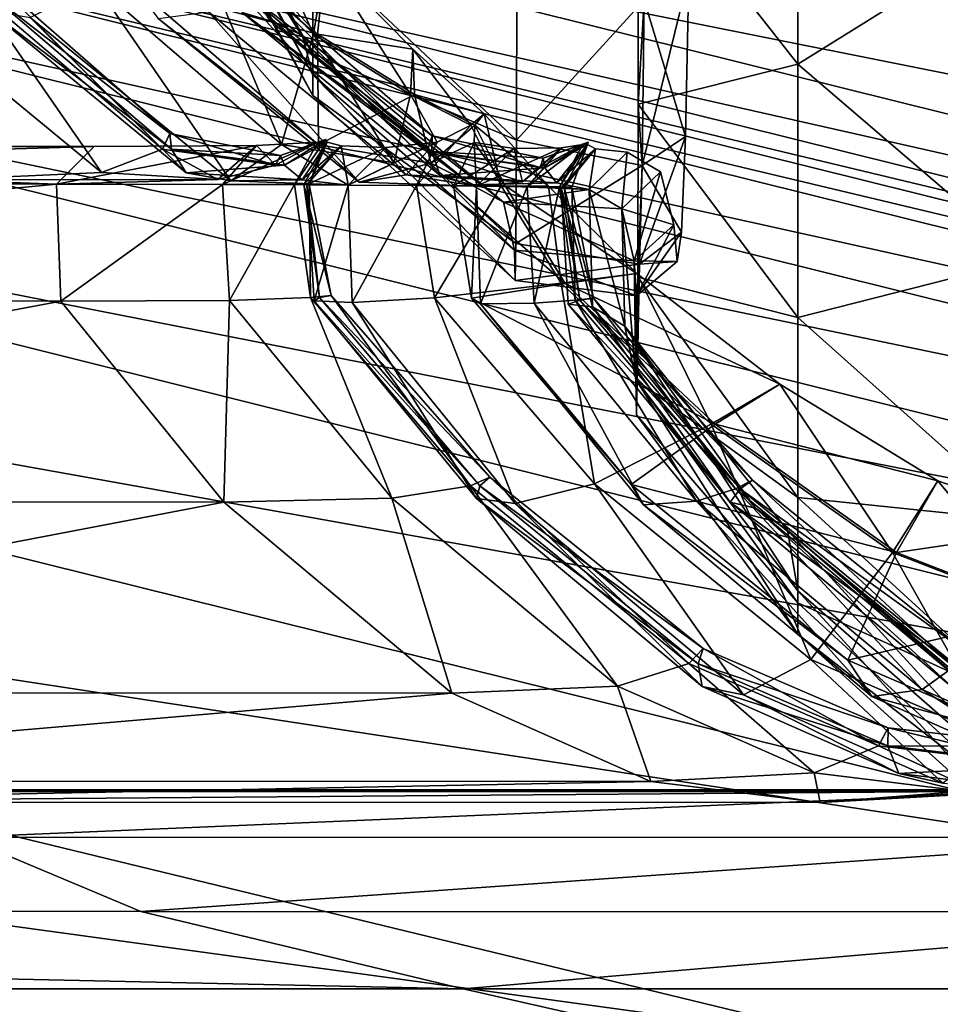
# Model space of a CAD drawing. Header units: millimetres. Extents: x 2387 to 13955, y -4964 to 364.
# Tile 690 of 1056: x 2449.94 to 2454.12, y -362.86 to -358.39. Entities that reach past the tile are written whole.
import ezdxf

# ---------------------------------------------------------------- set-up
doc = ezdxf.new("R2010")
doc.units = ezdxf.units.MM
doc.header["$MEASUREMENT"] = 0
doc.layers.add('Predefinito', color=7, linetype='Continuous', true_color=0x000000)

# ---------------------------------------------------------------- blocks, each defined once
blk = doc.blocks.new('Blocco 09')
at = {"layer": 'Predefinito'}
for points in [[(-947.028, -626.1749, 616.1859), (-958.9855, -623.2337, 658.6192), (-959.7254, -624.1271, 658.8025)], [(-958.9855, -623.2337, 658.6192), (-947.028, -626.1749, 616.1859), (-947.0104, -625.6465, 616.1271)], [(-960.9879, -625.8837, 412.597), (-961.1148, -625.846, 417.7577), (-962.1095, -624.1099, 417.7586)], [(-962.1095, -624.1099, 417.7586), (-961.9976, -624.1359, 412.597), (-960.9879, -625.8837, 412.597)], [(-960.843, -625.9486, 360.0142), (-960.9879, -625.8837, 412.597), (-961.9976, -624.1359, 412.597)], [(-961.9976, -624.1359, 412.597), (-961.8527, -624.188, 360.1666), (-960.843, -625.9486, 360.0142)], [(-947.7683, -627.0819, 616.2773), (-959.7254, -624.1271, 658.8025), (-960.762, -624.9786, 658.9774)], [(-959.7254, -624.1271, 658.8025), (-947.7683, -627.0819, 616.2773), (-947.028, -626.1749, 616.1859)], [(-960.7947, -626.1287, 215.9017), (-960.843, -625.9486, 360.0142), (-961.8527, -624.188, 360.1666)], [(-961.8527, -624.188, 360.1666), (-961.8044, -624.3326, 216.5109), (-960.7947, -626.1287, 215.9017)], [(-961.8044, -624.3997, 74.1452), (-961.8044, -624.2193, 25.5844), (-960.7947, -626.0326, 24.1727)], [(-960.7947, -625.5566, 22.404), (-960.7947, -626.0326, 24.1727), (-961.8044, -624.2193, 25.5844)], [(-960.7947, -626.2236, 73.0308), (-960.7947, -626.1287, 215.9017), (-961.8044, -624.3326, 216.5109)], [(-961.8044, -624.3326, 216.5109), (-961.8044, -624.3997, 74.1452), (-960.7947, -626.2236, 73.0308)], [(-960.7947, -626.0326, 24.1727), (-960.7947, -626.2236, 73.0308), (-961.8044, -624.3997, 74.1452)], [(-958.5917, -624.5961, 15.6991), (-958.5917, -626.0801, 16.8506), (-959.3157, -625.1567, 17.8652)], [(-958.5917, -626.0801, 16.8506), (-958.5917, -624.5961, 15.6991), (-957.5574, -625.4365, 14.6833)], [(-948.8045, -627.9459, 616.3624), (-960.762, -624.9786, 658.9774), (-961.6687, -625.3726, 659.0582)], [(-960.7914, -625.9441, 426.8734), (-961.431, -625.263, 426.8895), (-961.2396, -624.9589, 426.7999)], [(-961.2396, -624.9589, 426.7999), (-960.7361, -625.6096, 426.7722), (-960.7914, -625.9441, 426.8734)], [(-960.762, -624.9786, 658.9774), (-948.8045, -627.9459, 616.3624), (-947.7683, -627.0819, 616.2773)], [(-959.3169, -626.2621, 19.294), (-959.3157, -625.1567, 17.8652), (-958.5917, -626.0801, 16.8506)], [(-959.3157, -625.1567, 17.8652), (-959.3169, -626.2621, 19.294), (-959.2897, -625.7893, 19.7054)], [(-960.9358, -626.4454, 427.7456), (-961.7798, -625.7187, 427.7439), (-961.431, -625.263, 426.8895)], [(-960.7734, -625.9443, 426.6635), (-961.4131, -625.2631, 426.6795), (-961.6118, -625.72, 425.779)], [(-961.431, -625.263, 426.8895), (-960.7914, -625.9441, 426.8734), (-960.9358, -626.4454, 427.7456)], [(-961.4131, -625.2631, 426.6795), (-960.7734, -625.9443, 426.6635), (-960.7361, -625.6096, 426.7722)], [(-949.7101, -628.3454, 616.4017), (-961.6687, -625.3726, 659.0582), (-962.4406, -625.4669, 659.0776)], [(-961.6687, -625.3726, 659.0582), (-949.7101, -628.3454, 616.4017), (-948.8045, -627.9459, 616.3624)], [(-951.6548, -628.3834, 616.4037), (-963.6123, -625.4115, 659.0665), (-964.1063, -625.6225, 659.1097)], [(-951.1139, -628.3921, 616.4052), (-963.0727, -625.4198, 659.0681), (-963.6123, -625.4115, 659.0665)], [(-963.6123, -625.4115, 659.0665), (-951.6548, -628.3834, 616.4037), (-951.1139, -628.3921, 616.4052)], [(-963.0727, -625.4198, 659.0681), (-951.1139, -628.3921, 616.4052), (-950.4812, -628.4407, 616.4108)], [(-950.4812, -628.4407, 616.4108), (-962.4406, -625.4669, 659.0776), (-963.0727, -625.4198, 659.0681)], [(-957.5574, -625.4365, 14.6833), (-957.5574, -626.9671, 15.872), (-958.5917, -626.0801, 16.8506)], [(-962.4406, -625.4669, 659.0776), (-950.4812, -628.4407, 616.4108), (-949.7101, -628.3454, 616.4017)], [(-960.7947, -626.0326, 24.1727), (-960.7947, -625.5566, 22.404), (-959.87, -626.4254, 21.5778)], [(-959.8677, -625.6532, 19.9107), (-959.87, -626.4254, 21.5778), (-960.7947, -625.5566, 22.404)], [(-960.3502, -626.2187, 426.8875), (-960.7914, -625.9441, 426.8734), (-960.7361, -625.6096, 426.7722)], [(-960.3407, -626.012, 426.7825), (-960.7361, -625.6096, 426.7722), (-960.7734, -625.9443, 426.6635)], [(-960.7361, -625.6096, 426.7722), (-960.3407, -626.012, 426.7825), (-960.3502, -626.2187, 426.8875)], [(-952.1504, -628.5984, 616.4254), (-964.1063, -625.6225, 659.1097), (-964.9088, -625.9511, 659.1771)], [(-964.1063, -625.6225, 659.1097), (-952.1504, -628.5984, 616.4254), (-951.6548, -628.3834, 616.4037)], [(-959.87, -626.4254, 21.5778), (-959.8677, -625.6532, 19.9107), (-959.2897, -625.7893, 19.7054)], [(-961.4773, -626.4665, 433.9182), (-962.3317, -625.7383, 433.9151), (-962.2695, -625.674, 433.7356)], [(-961.4438, -626.3958, 433.7355), (-962.2695, -625.674, 433.7356), (-962.2896, -625.7384, 433.5469)], [(-962.2695, -625.674, 433.7356), (-961.4438, -626.3958, 433.7355), (-961.4773, -626.4665, 433.9182)], [(-960.2755, -626.4771, 419.9751), (-961.1299, -625.7472, 419.9736), (-961.0781, -625.683, 419.7911)], [(-960.2525, -626.4065, 419.7909), (-961.0781, -625.683, 419.7911), (-961.1089, -625.7475, 419.6041)], [(-961.0781, -625.683, 419.7911), (-960.2525, -626.4065, 419.7909), (-960.2755, -626.4771, 419.9751)], [(-959.2991, -626.5405, 21.3658), (-959.2897, -625.7893, 19.7054), (-959.088, -625.677, 19.7741)], [(-959.088, -625.677, 19.7741), (-959.1019, -626.4095, 21.4134), (-959.2991, -626.5405, 21.3658)], [(-959.1019, -626.4095, 21.4134), (-959.088, -625.677, 19.7741), (-959.2897, -625.7893, 19.7054)], [(-961.7533, -626.5722, 435.7425), (-962.6507, -625.8343, 435.7341), (-962.3317, -625.7383, 433.9151)], [(-962.3317, -625.7383, 433.9151), (-961.4773, -626.4665, 433.9182), (-961.7533, -626.5722, 435.7425)], [(-961.4352, -626.4667, 433.5501), (-962.2896, -625.7384, 433.5469), (-962.2673, -625.8355, 432.6032)], [(-962.2896, -625.7384, 433.5469), (-961.4352, -626.4667, 433.5501), (-961.4438, -626.3958, 433.7355)], [(-961.1661, -626.6108, 430.1672), (-962.0779, -625.8692, 430.1587), (-961.7798, -625.7187, 427.7439)], [(-961.7798, -625.7187, 427.7439), (-960.9358, -626.4454, 427.7456), (-961.1661, -626.6108, 430.1672)], [(-960.7681, -626.4469, 425.7802), (-961.6118, -625.72, 425.779), (-961.4961, -625.8737, 423.3488)], [(-961.6118, -625.72, 425.779), (-960.7681, -626.4469, 425.7802), (-960.7734, -625.9443, 426.6635)], [(-960.3705, -626.5825, 420.9118), (-961.2681, -625.8431, 420.9075), (-961.1299, -625.7472, 419.9736)], [(-961.1299, -625.7472, 419.9736), (-960.2755, -626.4771, 419.9751), (-960.3705, -626.5825, 420.9118)], [(-960.2545, -626.4775, 419.6056), (-961.1089, -625.7475, 419.6041), (-961.1148, -625.846, 417.7577)], [(-961.1089, -625.7475, 419.6041), (-960.2545, -626.4775, 419.6056), (-960.2525, -626.4065, 419.7909)], [(-959.2897, -625.7893, 19.7054), (-959.2991, -626.5405, 21.3658), (-959.87, -626.4254, 21.5778)], [(-959.2991, -626.5405, 21.3658), (-959.2897, -625.7893, 19.7054), (-959.3169, -626.2621, 19.294)], [(-959.2897, -625.7893, 19.7054), (-959.2991, -626.5405, 21.3658), (-959.1019, -626.4095, 21.4134)], [(-962.6507, -625.8343, 435.7341), (-961.7533, -626.5722, 435.7425), (-962.4896, -626.6064, 440.8529)], [(-961.3699, -626.5736, 432.6111), (-962.2673, -625.8355, 432.6032), (-962.0779, -625.8692, 430.1587)], [(-962.2673, -625.8355, 432.6032), (-961.3699, -626.5736, 432.6111), (-961.4352, -626.4667, 433.5501)], [(-960.5842, -626.6161, 423.3549), (-961.4961, -625.8737, 423.3488), (-961.2681, -625.8431, 420.9075)], [(-961.2681, -625.8431, 420.9075), (-960.3705, -626.5825, 420.9118), (-960.5842, -626.6161, 423.3549)], [(-962.0779, -625.8692, 430.1587), (-961.1661, -626.6108, 430.1672), (-961.3699, -626.5736, 432.6111)], [(-961.4961, -625.8737, 423.3488), (-960.5842, -626.6161, 423.3549), (-960.7681, -626.4469, 425.7802)], [(-961.1148, -625.846, 417.7577), (-960.9879, -625.8837, 412.597), (-960.0752, -626.6287, 412.5999)], [(-960.0752, -626.6287, 412.5999), (-960.2169, -626.5862, 417.7612), (-961.1148, -625.846, 417.7577)], [(-961.1148, -625.846, 417.7577), (-960.2169, -626.5862, 417.7612), (-960.2545, -626.4775, 419.6056)], [(-960.9879, -625.8837, 412.597), (-960.843, -625.9486, 360.0142), (-959.9291, -626.7078, 359.9453)], [(-959.9291, -626.7078, 359.9453), (-960.0752, -626.6287, 412.5999), (-960.9879, -625.8837, 412.597)], [(-952.9537, -628.9328, 616.4592), (-964.9088, -625.9511, 659.1771), (-966.3739, -626.2956, 659.2478)], [(-964.9088, -625.9511, 659.1771), (-952.9537, -628.9328, 616.4592), (-952.1504, -628.5984, 616.4254)], [(-960.4261, -626.5283, 427.7664), (-960.9358, -626.4454, 427.7456), (-960.7914, -625.9441, 426.8734)], [(-960.843, -625.9486, 360.0142), (-960.7947, -626.1287, 215.9017), (-959.879, -626.9259, 215.6206)], [(-959.879, -626.9259, 215.6206), (-959.9291, -626.7078, 359.9453), (-960.843, -625.9486, 360.0142)], [(-960.7914, -625.9441, 426.8734), (-960.3502, -626.2187, 426.8875), (-960.4261, -626.5283, 427.7664)], [(-960.3323, -626.2189, 426.6777), (-960.7734, -625.9443, 426.6635), (-960.7681, -626.4469, 425.7802)], [(-960.7734, -625.9443, 426.6635), (-960.3323, -626.2189, 426.6777), (-960.3407, -626.012, 426.7825)], [(-960.0765, -626.3582, 426.911), (-960.3502, -626.2187, 426.8875), (-960.3407, -626.012, 426.7825)], [(-960.3407, -626.012, 426.7825), (-960.0159, -626.3067, 426.8105), (-960.0765, -626.3582, 426.911)], [(-960.0159, -626.3067, 426.8105), (-960.3407, -626.012, 426.7825), (-960.3323, -626.2189, 426.6777)], [(-959.87, -626.4254, 21.5778), (-959.8732, -626.8952, 23.4645), (-960.7947, -626.0326, 24.1727)], [(-960.7947, -626.2236, 73.0308), (-960.7947, -626.0326, 24.1727), (-959.8732, -626.8952, 23.4645)], [(-958.5917, -626.0801, 16.8506), (-958.5917, -627.2316, 18.3346), (-959.3169, -626.2621, 19.294)], [(-958.5917, -627.2316, 18.3346), (-958.5917, -626.0801, 16.8506), (-957.5574, -626.9671, 15.872)], [(-960.7947, -626.1287, 215.9017), (-960.7947, -626.2236, 73.0308), (-959.8763, -627.0622, 72.5018)], [(-959.8763, -627.0622, 72.5018), (-959.879, -626.9259, 215.6206), (-960.7947, -626.1287, 215.9017)], [(-959.8732, -626.8952, 23.4645), (-959.8763, -627.0622, 72.5018), (-960.7947, -626.2236, 73.0308)], [(-960.7681, -626.4469, 425.7802), (-960.2582, -626.5299, 425.7991), (-960.3323, -626.2189, 426.6777)], [(-960.2291, -626.4349, 427.7838), (-960.4261, -626.5283, 427.7664), (-960.3502, -626.2187, 426.8875)], [(-960.3502, -626.2187, 426.8875), (-960.0765, -626.3582, 426.911), (-960.2291, -626.4349, 427.7838)], [(-960.0586, -626.3583, 426.7012), (-960.3323, -626.2189, 426.6777), (-960.2582, -626.5299, 425.7991)], [(-960.3323, -626.2189, 426.6777), (-960.0586, -626.3583, 426.7012), (-960.0159, -626.3067, 426.8105)], [(-959.3193, -627.0483, 21.0112), (-959.3169, -626.2621, 19.294), (-958.5917, -627.2316, 18.3346)], [(-959.3169, -626.2621, 19.294), (-959.3193, -627.0483, 21.0112), (-959.2991, -626.5405, 21.3658)], [(-954.4182, -629.2825, 616.4938), (-966.3739, -626.2956, 659.2478), (-968.1916, -626.8154, 659.3616)], [(-966.3739, -626.2956, 659.2478), (-954.4182, -629.2825, 616.4938), (-952.9537, -628.9328, 616.4592)], [(-959.9392, -626.6336, 426.9229), (-960.0765, -626.3582, 426.911), (-960.0159, -626.3067, 426.8105)], [(-959.7241, -626.6343, 426.8355), (-960.0159, -626.3067, 426.8105), (-960.0586, -626.3583, 426.7012)], [(-960.0159, -626.3067, 426.8105), (-959.7241, -626.6343, 426.8355), (-959.9392, -626.6336, 426.9229)], [(-960.0765, -626.3582, 426.911), (-959.9392, -626.6336, 426.9229), (-960.3234, -626.6321, 427.7752)], [(-960.3234, -626.6321, 427.7752), (-960.2291, -626.4349, 427.7838), (-960.0765, -626.3582, 426.911)], [(-960.2582, -626.5299, 425.7991), (-960.0611, -626.4364, 425.8153), (-960.0586, -626.3583, 426.7012)], [(-959.9213, -626.6338, 426.713), (-960.0586, -626.3583, 426.7012), (-960.0611, -626.4364, 425.8153)], [(-960.0586, -626.3583, 426.7012), (-959.9213, -626.6338, 426.713), (-959.7241, -626.6343, 426.8355)], [(-960.9643, -626.5395, 433.945), (-961.4773, -626.4665, 433.9182), (-961.4438, -626.3958, 433.7355)], [(-961.4438, -626.3958, 433.7355), (-960.9405, -626.4958, 433.7614), (-960.9643, -626.5395, 433.945)], [(-960.9405, -626.4958, 433.7614), (-961.4438, -626.3958, 433.7355), (-961.4352, -626.4667, 433.5501)], [(-960.9405, -626.4958, 433.7614), (-960.7371, -626.4233, 433.7845), (-960.7716, -626.4342, 433.9669)], [(-960.7371, -626.4233, 433.7845), (-960.9405, -626.4958, 433.7614), (-960.9224, -626.5397, 433.5772)], [(-960.9224, -626.5397, 433.5772), (-960.7297, -626.4344, 433.5992), (-960.7371, -626.4233, 433.7845)], [(-960.8778, -626.6274, 433.9549), (-960.7716, -626.4342, 433.9669), (-960.7371, -626.4233, 433.7845)], [(-960.7371, -626.4233, 433.7845), (-960.8107, -626.6276, 433.7762), (-960.8778, -626.6274, 433.9549)], [(-960.8107, -626.6276, 433.7762), (-960.7371, -626.4233, 433.7845), (-960.7297, -626.4344, 433.5992)], [(-959.7618, -626.5504, 419.9883), (-960.2755, -626.4771, 419.9751), (-960.2525, -626.4065, 419.7909)], [(-959.7485, -626.5069, 419.8037), (-960.2525, -626.4065, 419.7909), (-960.2545, -626.4775, 419.6056)], [(-960.2525, -626.4065, 419.7909), (-959.7485, -626.5069, 419.8037), (-959.7618, -626.5504, 419.9883)], [(-959.3115, -626.9886, 23.2671), (-959.2991, -626.5405, 21.3658), (-959.1019, -626.4095, 21.4134)], [(-959.1019, -626.4095, 21.4134), (-959.1207, -626.843, 23.2961), (-959.3115, -626.9886, 23.2671)], [(-959.1207, -626.843, 23.2961), (-959.1019, -626.4095, 21.4134), (-959.2991, -626.5405, 21.3658)], [(-967.5251, -626.6244, 469.1192), (-967.3541, -626.4537, 469.1401), (-961.7867, -626.4547, 440.9105)], [(-961.7867, -626.4547, 440.9105), (-967.3541, -626.4537, 469.1401), (-967.5251, -626.6244, 469.1192)], [(-961.7867, -626.4547, 440.9105), (-961.9578, -626.6256, 440.8875), (-967.5251, -626.6244, 469.1192)], [(-967.5251, -626.6244, 469.1192), (-961.9578, -626.6256, 440.8875), (-961.7867, -626.4547, 440.9105)], [(-961.9578, -626.6256, 440.8875), (-961.7867, -626.4547, 440.9105), (-961.0494, -626.4502, 435.7932)], [(-961.0494, -626.4502, 435.7932), (-961.2043, -626.6268, 435.7748), (-961.9578, -626.6256, 440.8875)], [(-961.9578, -626.6256, 440.8875), (-961.226, -626.6048, 435.7723), (-961.0494, -626.4502, 435.7932)], [(-961.0494, -626.4502, 435.7932), (-961.7867, -626.4547, 440.9105), (-961.9578, -626.6256, 440.8875)], [(-961.226, -626.6048, 435.7723), (-961.7533, -626.5722, 435.7425), (-961.4773, -626.4665, 433.9182)], [(-961.4773, -626.4665, 433.9182), (-960.9643, -626.5395, 433.945), (-961.226, -626.6048, 435.7723)], [(-960.9224, -626.5397, 433.5772), (-961.4352, -626.4667, 433.5501), (-961.3699, -626.5736, 432.6111)], [(-961.4352, -626.4667, 433.5501), (-960.9224, -626.5397, 433.5772), (-960.9405, -626.4958, 433.7614)], [(-961.0494, -626.4502, 435.7932), (-961.226, -626.6048, 435.7723), (-960.9643, -626.5395, 433.945)], [(-960.7716, -626.4342, 433.9669), (-960.8778, -626.6274, 433.9549), (-961.2043, -626.6268, 435.7748)], [(-961.2043, -626.6268, 435.7748), (-961.0494, -626.4502, 435.7932), (-960.7716, -626.4342, 433.9669)], [(-960.6337, -626.6299, 430.1927), (-961.1661, -626.6108, 430.1672), (-960.9358, -626.4454, 427.7456)], [(-960.9643, -626.5395, 433.945), (-960.7716, -626.4342, 433.9669), (-961.0494, -626.4502, 435.7932)], [(-960.7716, -626.4342, 433.9669), (-960.9643, -626.5395, 433.945), (-960.9405, -626.4958, 433.7614)], [(-960.9358, -626.4454, 427.7456), (-960.4261, -626.5283, 427.7664), (-960.6337, -626.6299, 430.1927)], [(-960.7297, -626.4344, 433.5992), (-960.9224, -626.5397, 433.5772), (-960.8425, -626.6061, 432.6388)], [(-960.8425, -626.6061, 432.6388), (-960.6658, -626.4514, 432.6584), (-960.7297, -626.4344, 433.5992)], [(-960.6658, -626.4514, 432.6584), (-960.8425, -626.6061, 432.6388), (-960.6337, -626.6299, 430.1927)], [(-960.8358, -626.6276, 433.5871), (-960.7297, -626.4344, 433.5992), (-960.6658, -626.4514, 432.6584)], [(-960.7297, -626.4344, 433.5992), (-960.8358, -626.6276, 433.5871), (-960.8107, -626.6276, 433.7762)], [(-960.6658, -626.4514, 432.6584), (-960.8209, -626.628, 432.6413), (-960.8358, -626.6276, 433.5871)], [(-960.8209, -626.628, 432.6413), (-960.6658, -626.4514, 432.6584), (-960.4623, -626.4588, 430.2097)], [(-960.4623, -626.4588, 430.2097), (-960.6337, -626.6299, 430.1927), (-960.8209, -626.628, 432.6413)], [(-960.2582, -626.5299, 425.7991), (-960.7681, -626.4469, 425.7802), (-960.5842, -626.6161, 423.3549)], [(-960.6337, -626.6299, 430.1927), (-960.4623, -626.4588, 430.2097), (-960.6658, -626.4514, 432.6584)], [(-960.6337, -626.6299, 430.1927), (-960.4623, -626.4588, 430.2097), (-960.2291, -626.4349, 427.7838)], [(-960.2291, -626.4349, 427.7838), (-960.3234, -626.6321, 427.7752), (-960.6337, -626.6299, 430.1927)], [(-960.4623, -626.4588, 430.2097), (-960.6337, -626.6299, 430.1927), (-960.4261, -626.5283, 427.7664)], [(-960.4261, -626.5283, 427.7664), (-960.2291, -626.4349, 427.7838), (-960.4623, -626.4588, 430.2097)], [(-960.0611, -626.4364, 425.8153), (-960.2582, -626.5299, 425.7991), (-960.0513, -626.6352, 423.3729)], [(-960.1554, -626.6336, 425.808), (-960.0611, -626.4364, 425.8153), (-959.8796, -626.464, 423.385)], [(-960.0611, -626.4364, 425.8153), (-960.1554, -626.6336, 425.808), (-959.9213, -626.6338, 426.713)], [(-959.8796, -626.464, 423.385), (-960.0513, -626.6352, 423.3729), (-960.1554, -626.6336, 425.808)], [(-960.0513, -626.6352, 423.3729), (-959.8796, -626.464, 423.385), (-960.0611, -626.4364, 425.8153)], [(-960.0513, -626.6352, 423.3729), (-959.8796, -626.464, 423.385), (-959.6651, -626.4604, 420.9373)], [(-959.6651, -626.4604, 420.9373), (-959.8205, -626.6373, 420.928), (-960.0513, -626.6352, 423.3729)], [(-959.8796, -626.464, 423.385), (-960.0513, -626.6352, 423.3729), (-959.8423, -626.6153, 420.9268)], [(-959.8423, -626.6153, 420.9268), (-959.6651, -626.4604, 420.9373), (-959.8796, -626.464, 423.385)], [(-959.8732, -626.8952, 23.4645), (-959.87, -626.4254, 21.5778), (-959.2991, -626.5405, 21.3658)], [(-959.6651, -626.4604, 420.9373), (-959.8423, -626.6153, 420.9268), (-959.7618, -626.5504, 419.9883)], [(-959.5685, -626.4449, 419.9992), (-959.6749, -626.6383, 419.9934), (-959.8205, -626.6373, 420.928)], [(-959.8205, -626.6373, 420.928), (-959.6651, -626.4604, 420.9373), (-959.5685, -626.4449, 419.9992)], [(-959.7618, -626.5504, 419.9883), (-959.5685, -626.4449, 419.9992), (-959.6651, -626.4604, 420.9373)], [(-959.5685, -626.4449, 419.9992), (-959.7618, -626.5504, 419.9883), (-959.7485, -626.5069, 419.8037)], [(-959.5444, -626.4341, 419.8153), (-959.7485, -626.5069, 419.8037), (-959.7408, -626.5509, 419.6189)], [(-959.7485, -626.5069, 419.8037), (-959.5444, -626.4341, 419.8153), (-959.5685, -626.4449, 419.9992)], [(-959.7408, -626.5509, 419.6189), (-959.5474, -626.4453, 419.6298), (-959.5444, -626.4341, 419.8153)], [(-959.5474, -626.4453, 419.6298), (-959.7408, -626.5509, 419.6189), (-959.6881, -626.6197, 417.774)], [(-959.6881, -626.6197, 417.774), (-959.5104, -626.4651, 417.783), (-959.5474, -626.4453, 419.6298)], [(-959.5104, -626.4651, 417.783), (-959.6881, -626.6197, 417.774), (-959.54, -626.6504, 412.6088)], [(-959.6749, -626.6383, 419.9934), (-959.5685, -626.4449, 419.9992), (-959.5444, -626.4341, 419.8153)], [(-959.5444, -626.4341, 419.8153), (-959.618, -626.6387, 419.8113), (-959.6749, -626.6383, 419.9934)], [(-959.54, -626.6504, 412.6088), (-959.6664, -626.6416, 417.7752), (-959.5104, -626.4651, 417.783)], [(-959.5104, -626.4651, 417.783), (-959.6664, -626.6416, 417.7752), (-959.6538, -626.6387, 419.624)], [(-959.6538, -626.6387, 419.624), (-959.5474, -626.4453, 419.6298), (-959.5104, -626.4651, 417.783)], [(-959.5474, -626.4453, 419.6298), (-959.6538, -626.6387, 419.624), (-959.618, -626.6387, 419.8113)], [(-959.618, -626.6387, 419.8113), (-959.5444, -626.4341, 419.8153), (-959.5474, -626.4453, 419.6298)], [(-959.5104, -626.4651, 417.783), (-959.3668, -626.4803, 412.6147), (-959.54, -626.6504, 412.6088)], [(-959.54, -626.6504, 412.6088), (-959.3668, -626.4803, 412.6147), (-959.5104, -626.4651, 417.783)], [(-959.8423, -626.6153, 420.9268), (-960.3705, -626.5825, 420.9118), (-960.2755, -626.4771, 419.9751)], [(-960.2755, -626.4771, 419.9751), (-959.7618, -626.5504, 419.9883), (-959.8423, -626.6153, 420.9268)], [(-959.7408, -626.5509, 419.6189), (-960.2545, -626.4775, 419.6056), (-960.2169, -626.5862, 417.7612)], [(-960.2545, -626.4775, 419.6056), (-959.7408, -626.5509, 419.6189), (-959.7485, -626.5069, 419.8037)], [(-959.3907, -626.737, 359.9279), (-959.54, -626.6504, 412.6088), (-959.3668, -626.4803, 412.6147)], [(-959.3668, -626.4803, 412.6147), (-959.54, -626.6504, 412.6088), (-959.3907, -626.737, 359.928)], [(-959.3668, -626.4803, 412.6147), (-959.2154, -626.5692, 359.9323), (-959.3907, -626.737, 359.9279)], [(-959.3907, -626.737, 359.928), (-959.2154, -626.5692, 359.9323), (-959.3668, -626.4803, 412.6147)], [(-961.3699, -626.5736, 432.6111), (-960.8425, -626.6061, 432.6388), (-960.9224, -626.5397, 433.5772)], [(-960.5842, -626.6161, 423.3549), (-960.0513, -626.6352, 423.3729), (-960.2582, -626.5299, 425.7991)], [(-960.2169, -626.5862, 417.7612), (-959.6881, -626.6197, 417.774), (-959.7408, -626.5509, 419.6189)], [(-959.2991, -626.5405, 21.3658), (-959.3115, -626.9886, 23.2671), (-959.8732, -626.8952, 23.4645)], [(-959.3115, -626.9886, 23.2671), (-959.2991, -626.5405, 21.3658), (-959.3193, -627.0483, 21.0112)], [(-959.2991, -626.5405, 21.3658), (-959.3115, -626.9886, 23.2671), (-959.1207, -626.843, 23.2961)], [(-962.4896, -626.6064, 440.8529), (-961.7533, -626.5722, 435.7425), (-961.226, -626.6048, 435.7723)], [(-960.8425, -626.6061, 432.6388), (-961.3699, -626.5736, 432.6111), (-961.1661, -626.6108, 430.1672)], [(-960.0513, -626.6352, 423.3729), (-960.5842, -626.6161, 423.3549), (-960.3705, -626.5825, 420.9118)], [(-960.3705, -626.5825, 420.9118), (-959.8423, -626.6153, 420.9268), (-960.0513, -626.6352, 423.3729)], [(-959.6881, -626.6197, 417.774), (-960.2169, -626.5862, 417.7612), (-960.0752, -626.6287, 412.5999)], [(-959.1557, -626.81, 215.5431), (-959.2154, -626.5692, 359.9323), (-959.3907, -626.737, 359.928)], [(-959.3348, -626.9736, 215.5361), (-959.3907, -626.737, 359.9279), (-959.2154, -626.5692, 359.9323)], [(-959.2154, -626.5692, 359.9323), (-959.1557, -626.81, 215.5431), (-959.3348, -626.9736, 215.5361)], [(-961.9578, -626.6256, 440.8875), (-967.5251, -626.6244, 469.1192), (-968.0569, -626.6051, 469.0852)], [(-968.0569, -626.6051, 469.0852), (-962.4896, -626.6064, 440.8529), (-961.9578, -626.6256, 440.8875)], [(-967.5061, -627.1559, 469.0904), (-967.5251, -626.6244, 469.1192), (-961.9578, -626.6256, 440.8875)], [(-961.9578, -626.6256, 440.8875), (-961.9388, -627.1573, 440.853), (-967.5061, -627.1559, 469.0904)], [(-961.226, -626.6048, 435.7723), (-961.9578, -626.6256, 440.8875), (-962.4896, -626.6064, 440.8529)], [(-961.9388, -627.1573, 440.853), (-961.9578, -626.6256, 440.8875), (-961.2043, -626.6268, 435.7748)], [(-961.2043, -626.6268, 435.7748), (-961.1724, -627.154, 435.7462), (-961.9388, -627.1573, 440.853)], [(-961.1724, -627.154, 435.7462), (-961.2043, -626.6268, 435.7748), (-960.8778, -626.6274, 433.9549)], [(-960.8778, -626.6274, 433.9549), (-960.8056, -627.1404, 433.9321), (-961.1724, -627.154, 435.7462)], [(-961.1661, -626.6108, 430.1672), (-960.6337, -626.6299, 430.1927), (-960.8425, -626.6061, 432.6388)], [(-960.8056, -627.1404, 433.9321), (-960.8778, -626.6274, 433.9549), (-960.8107, -626.6276, 433.7762)], [(-960.7635, -627.1407, 433.5639), (-960.8358, -626.6276, 433.5871), (-960.8209, -626.628, 432.6413)], [(-960.8358, -626.6276, 433.5871), (-960.7635, -627.1407, 433.5639), (-960.7115, -627.1311, 433.7563)], [(-960.7115, -627.1311, 433.7563), (-960.8107, -626.6276, 433.7762), (-960.8358, -626.6276, 433.5871)], [(-960.7889, -627.1555, 432.6145), (-960.8209, -626.628, 432.6413), (-960.6337, -626.6299, 430.1927)], [(-960.8209, -626.628, 432.6413), (-960.7889, -627.1555, 432.6145), (-960.7635, -627.1407, 433.5639)], [(-960.8107, -626.6276, 433.7762), (-960.7115, -627.1311, 433.7563), (-960.8056, -627.1404, 433.9321)], [(-960.6337, -626.6299, 430.1927), (-960.6153, -627.1623, 430.1671), (-960.7889, -627.1555, 432.6145)], [(-960.6153, -627.1623, 430.1671), (-960.6337, -626.6299, 430.1927), (-960.3234, -626.6321, 427.7752)], [(-960.3234, -626.6321, 427.7752), (-960.2415, -627.142, 427.758), (-960.6153, -627.1623, 430.1671)], [(-960.2415, -627.142, 427.758), (-960.3234, -626.6321, 427.7752), (-959.9392, -626.6336, 426.9229)], [(-959.9392, -626.6336, 426.9229), (-959.6663, -627.0756, 426.9228), (-960.2415, -627.142, 427.758)], [(-960.0737, -627.1437, 425.7924), (-960.1554, -626.6336, 425.808), (-960.0513, -626.6352, 423.3729)], [(-959.6484, -627.0759, 426.7129), (-959.9213, -626.6338, 426.713), (-960.1554, -626.6336, 425.808)], [(-960.1554, -626.6336, 425.808), (-960.0737, -627.1437, 425.7924), (-959.6484, -627.0759, 426.7129)], [(-960.0752, -626.6287, 412.5999), (-959.54, -626.6504, 412.6088), (-959.6881, -626.6197, 417.774)], [(-959.54, -626.6504, 412.6088), (-960.0752, -626.6287, 412.5999), (-959.9291, -626.7078, 359.9453)], [(-960.0513, -626.6352, 423.3729), (-960.0334, -627.1681, 423.3549), (-960.0737, -627.1437, 425.7924)], [(-960.0334, -627.1681, 423.3549), (-960.0513, -626.6352, 423.3729), (-959.8205, -626.6373, 420.928)], [(-959.8205, -626.6373, 420.928), (-959.7894, -627.1655, 420.9136), (-960.0334, -627.1681, 423.3549)], [(-959.6663, -627.0756, 426.9228), (-959.9392, -626.6336, 426.9229), (-959.7241, -626.6343, 426.8355)], [(-959.9213, -626.6338, 426.713), (-959.6484, -627.0759, 426.7129), (-959.3238, -627.031, 426.8463)], [(-959.3238, -627.031, 426.8463), (-959.7241, -626.6343, 426.8355), (-959.9213, -626.6338, 426.713)], [(-959.7894, -627.1655, 420.9136), (-959.8205, -626.6373, 420.928), (-959.6749, -626.6383, 419.9934)], [(-959.6749, -626.6383, 419.9934), (-959.6033, -627.1523, 419.9822), (-959.7894, -627.1655, 420.9136)], [(-959.7241, -626.6343, 426.8355), (-959.3238, -627.031, 426.8463), (-959.6663, -627.0756, 426.9228)], [(-959.6033, -627.1523, 419.9822), (-959.6749, -626.6383, 419.9934), (-959.618, -626.6387, 419.8113)], [(-959.5823, -627.1527, 419.6127), (-959.6538, -626.6387, 419.624), (-959.6664, -626.6416, 417.7752)], [(-959.6664, -626.6416, 417.7752), (-959.54, -626.6504, 412.6088), (-959.5244, -627.1821, 412.5999)], [(-959.5244, -627.1821, 412.5999), (-959.6358, -627.1696, 417.763), (-959.6664, -626.6416, 417.7752)], [(-959.6664, -626.6416, 417.7752), (-959.6358, -627.1696, 417.763), (-959.5823, -627.1527, 419.6127)], [(-959.6538, -626.6387, 419.624), (-959.5823, -627.1527, 419.6127), (-959.5195, -627.1431, 419.8015)], [(-959.5195, -627.1431, 419.8015), (-959.618, -626.6387, 419.8113), (-959.6538, -626.6387, 419.624)], [(-959.618, -626.6387, 419.8113), (-959.5195, -627.1431, 419.8015), (-959.6033, -627.1523, 419.9822)], [(-959.9291, -626.7078, 359.9453), (-959.3907, -626.737, 359.928), (-959.54, -626.6504, 412.6088)], [(-959.54, -626.6504, 412.6088), (-959.3907, -626.737, 359.9279), (-959.3783, -627.2697, 359.8978)], [(-959.3783, -627.2697, 359.8978), (-959.5244, -627.1821, 412.5999), (-959.54, -626.6504, 412.6088)], [(-959.3348, -626.9736, 215.5362), (-959.3907, -626.737, 359.928), (-959.9291, -626.7078, 359.9453)], [(-959.9291, -626.7078, 359.9453), (-959.879, -626.9259, 215.6206), (-959.3348, -626.9736, 215.5362)], [(-959.3907, -626.737, 359.928), (-959.3348, -626.9736, 215.5362), (-959.1557, -626.81, 215.5431)], [(-959.3907, -626.737, 359.9279), (-959.3348, -626.9736, 215.5361), (-959.3282, -627.5119, 215.4308)], [(-959.3282, -627.5119, 215.4308), (-959.3783, -627.2697, 359.8978), (-959.3907, -626.737, 359.9279)], [(-956.2778, -629.7724, 616.5356), (-968.1916, -626.8154, 659.3616), (-970.0521, -627.6702, 659.5583)], [(-968.1916, -626.8154, 659.3616), (-956.2778, -629.7724, 616.5356), (-954.4182, -629.2825, 616.4938)], [(-959.14, -626.9767, 72.3601), (-959.1557, -626.81, 215.5431), (-959.3348, -626.9736, 215.5362)], [(-959.3243, -627.1331, 72.3452), (-959.3348, -626.9736, 215.5361), (-959.1557, -626.81, 215.5431)], [(-959.1557, -626.81, 215.5431), (-959.14, -626.9767, 72.3601), (-959.3243, -627.1331, 72.3452)], [(-959.3243, -627.1331, 72.3452), (-959.3115, -626.9886, 23.2671), (-959.1207, -626.843, 23.2961)], [(-959.1207, -626.843, 23.2961), (-959.14, -626.9767, 72.3601), (-959.3243, -627.1331, 72.3452)], [(-959.14, -626.9767, 72.3601), (-959.1207, -626.843, 23.2961), (-959.3115, -626.9886, 23.2671)], [(-959.8763, -627.0622, 72.5018), (-959.8732, -626.8952, 23.4645), (-959.3115, -626.9886, 23.2671)], [(-959.3243, -627.1331, 72.3452), (-959.3348, -626.9736, 215.5362), (-959.879, -626.9259, 215.6206)], [(-959.879, -626.9259, 215.6206), (-959.8763, -627.0622, 72.5018), (-959.3243, -627.1331, 72.3452)], [(-959.3115, -626.9886, 23.2671), (-959.3243, -627.1331, 72.3452), (-959.8763, -627.0622, 72.5018)], [(-959.3348, -626.9736, 215.5362), (-959.3243, -627.1331, 72.3452), (-959.14, -626.9767, 72.3601)], [(-959.3348, -626.9736, 215.5361), (-959.3243, -627.1331, 72.3452), (-959.3256, -627.6733, 72.1441)], [(-959.3256, -627.6733, 72.1441), (-959.3282, -627.5119, 215.4308), (-959.3348, -626.9736, 215.5361)], [(-959.3115, -626.9886, 23.2671), (-959.3243, -627.1331, 72.3452), (-959.14, -626.9767, 72.3601)], [(-959.3243, -627.1331, 72.3452), (-959.3115, -626.9886, 23.2671), (-959.3224, -627.5187, 22.9827)], [(-959.3193, -627.0483, 21.0112), (-959.3224, -627.5187, 22.9827), (-959.3115, -626.9886, 23.2671)], [(-957.5574, -626.9671, 15.872), (-957.5574, -628.1558, 17.4027), (-958.5917, -627.2316, 18.3346)], [(-958.986, -627.7148, 426.9102), (-959.6663, -627.0756, 426.9228), (-959.3238, -627.031, 426.8463)], [(-958.6735, -627.5332, 426.8309), (-959.3238, -627.031, 426.8463), (-959.6484, -627.0759, 426.7129)], [(-959.3238, -627.031, 426.8463), (-958.6735, -627.5332, 426.8309), (-958.986, -627.7148, 426.9102)], [(-959.3224, -627.5187, 22.9827), (-959.3193, -627.0483, 21.0112), (-958.5917, -628.048, 20.1374)], [(-958.5917, -627.2316, 18.3346), (-958.5917, -628.048, 20.1374), (-959.3193, -627.0483, 21.0112)], [(-959.5162, -627.9865, 427.7491), (-960.2415, -627.142, 427.758), (-959.6663, -627.0756, 426.9228)], [(-958.968, -627.715, 426.7001), (-959.6484, -627.0759, 426.7129), (-960.0737, -627.1437, 425.7924)], [(-959.6663, -627.0756, 426.9228), (-958.986, -627.7148, 426.9102), (-959.5162, -627.9865, 427.7491)], [(-959.6484, -627.0759, 426.7129), (-958.968, -627.715, 426.7001), (-958.6735, -627.5332, 426.8309)], [(-960.0778, -627.9947, 433.9213), (-960.8056, -627.1404, 433.9321), (-960.7115, -627.1311, 433.7563)], [(-959.99, -627.9564, 433.7444), (-960.7115, -627.1311, 433.7563), (-960.7635, -627.1407, 433.5639)], [(-960.7115, -627.1311, 433.7563), (-959.99, -627.9564, 433.7444), (-960.0778, -627.9947, 433.9213)], [(-959.3224, -627.5187, 22.9827), (-959.3256, -627.6733, 72.1441), (-959.3243, -627.1331, 72.3452)], [(-966.7655, -628.0674, 469.0879), (-967.5061, -627.1559, 469.0904), (-961.9388, -627.1573, 440.853)], [(-961.9388, -627.1573, 440.853), (-961.1982, -628.0691, 440.8418), (-966.7655, -628.0674, 469.0879)], [(-961.1982, -628.0691, 440.8418), (-961.9388, -627.1573, 440.853), (-961.1724, -627.154, 435.7462)], [(-961.1724, -627.154, 435.7462), (-960.435, -628.0516, 435.7362), (-961.1982, -628.0691, 440.8418)], [(-960.435, -628.0516, 435.7362), (-961.1724, -627.154, 435.7462), (-960.8056, -627.1404, 433.9321)], [(-960.8056, -627.1404, 433.9321), (-960.0778, -627.9947, 433.9213), (-960.435, -628.0516, 435.7362)], [(-960.0356, -627.995, 433.5526), (-960.7635, -627.1407, 433.5639), (-960.7889, -627.1555, 432.6145)], [(-960.0516, -628.0534, 432.6045), (-960.7889, -627.1555, 432.6145), (-960.6153, -627.1623, 430.1671)], [(-960.7889, -627.1555, 432.6145), (-960.0516, -628.0534, 432.6045), (-960.0356, -627.995, 433.5526)], [(-960.7635, -627.1407, 433.5639), (-960.0356, -627.995, 433.5526), (-959.99, -627.9564, 433.7444)], [(-959.875, -628.075, 430.1586), (-960.6153, -627.1623, 430.1671), (-960.2415, -627.142, 427.758)], [(-960.6153, -627.1623, 430.1671), (-959.875, -628.075, 430.1586), (-960.0516, -628.0534, 432.6045)], [(-960.2415, -627.142, 427.758), (-959.5162, -627.9865, 427.7491), (-959.875, -628.075, 430.1586)], [(-959.3484, -627.9885, 425.7841), (-960.0737, -627.1437, 425.7924), (-960.0334, -627.1681, 423.3549)], [(-960.0737, -627.1437, 425.7924), (-959.3484, -627.9885, 425.7841), (-958.968, -627.715, 426.7001)], [(-959.2931, -628.0818, 423.3489), (-960.0334, -627.1681, 423.3549), (-959.7894, -627.1655, 420.9136)], [(-960.0334, -627.1681, 423.3549), (-959.2931, -628.0818, 423.3489), (-959.3484, -627.9885, 425.7841)], [(-959.0524, -628.065, 420.9085), (-959.7894, -627.1655, 420.9136), (-959.6033, -627.1523, 419.9822)], [(-959.7894, -627.1655, 420.9136), (-959.0524, -628.065, 420.9085), (-959.2931, -628.0818, 423.3489)], [(-958.8548, -628.0088, 419.6071), (-959.5823, -627.1527, 419.6127), (-959.6358, -627.1696, 417.763)], [(-958.899, -628.0695, 417.7585), (-959.6358, -627.1696, 417.763), (-959.5244, -627.1821, 412.5999)], [(-959.6358, -627.1696, 417.763), (-958.899, -628.0695, 417.7585), (-958.8548, -628.0088, 419.6071)], [(-958.8758, -628.0084, 419.9767), (-959.6033, -627.1523, 419.9822), (-959.5195, -627.1431, 419.8015)], [(-959.6033, -627.1523, 419.9822), (-958.8758, -628.0084, 419.9767), (-959.0524, -628.065, 420.9085)], [(-958.7985, -627.9702, 419.7956), (-959.5195, -627.1431, 419.8015), (-959.5823, -627.1527, 419.6127)], [(-959.5823, -627.1527, 419.6127), (-958.8548, -628.0088, 419.6071), (-958.7985, -627.9702, 419.7956)], [(-959.5244, -627.1821, 412.5999), (-958.7849, -628.0972, 412.597), (-958.899, -628.0695, 417.7585)], [(-958.7849, -628.0972, 412.597), (-959.5244, -627.1821, 412.5999), (-959.3783, -627.2697, 359.8978)], [(-959.5195, -627.1431, 419.8015), (-958.7985, -627.9702, 419.7956), (-958.8758, -628.0084, 419.9767)], [(-959.3783, -627.2697, 359.8978), (-958.64, -628.1967, 359.8245), (-958.7849, -628.0972, 412.597)], [(-958.5917, -628.4726, 215.1427), (-958.64, -628.1967, 359.8245), (-959.3783, -627.2697, 359.8978)], [(-959.3783, -627.2697, 359.8978), (-959.3282, -627.5119, 215.4308), (-958.5917, -628.4726, 215.1427)], [(-958.5917, -628.048, 20.1374), (-958.5917, -627.2316, 18.3346), (-957.5574, -628.1558, 17.4027)], [(-958.5917, -628.6683, 71.6003), (-958.5917, -628.4726, 215.1427), (-959.3282, -627.5119, 215.4308)], [(-959.3282, -627.5119, 215.4308), (-959.3256, -627.6733, 72.1441), (-958.5917, -628.6683, 71.6003)], [(-959.3256, -627.6733, 72.1441), (-959.3224, -627.5187, 22.9827), (-958.5917, -628.5269, 22.2456)], [(-958.5917, -628.048, 20.1374), (-958.5917, -628.5269, 22.2456), (-959.3224, -627.5187, 22.9827)], [(-958.1627, -628.2974, 426.8919), (-958.986, -627.7148, 426.9102), (-958.6735, -627.5332, 426.8309)], [(-957.9566, -627.9725, 426.8033), (-958.6735, -627.5332, 426.8309), (-958.968, -627.715, 426.7001)], [(-958.6735, -627.5332, 426.8309), (-957.9566, -627.9725, 426.8033), (-958.1627, -628.2974, 426.8919)], [(-958.2668, -630.5277, 616.5906), (-970.0521, -627.6702, 659.5583), (-972.8749, -628.5266, 659.7569)], [(-970.0521, -627.6702, 659.5583), (-958.2668, -630.5277, 616.5906), (-956.2778, -629.7724, 616.5356)], [(-958.5917, -628.5269, 22.2456), (-958.5917, -628.6683, 71.6003), (-959.3256, -627.6733, 72.1441)], [(-958.5335, -628.784, 427.7447), (-959.5162, -627.9865, 427.7491), (-958.986, -627.7148, 426.9102)], [(-958.1448, -628.2976, 426.6816), (-958.968, -627.715, 426.7001), (-959.3484, -627.9885, 425.7841)], [(-958.986, -627.7148, 426.9102), (-958.1627, -628.2974, 426.8919), (-958.5335, -628.784, 427.7447)], [(-958.968, -627.715, 426.7001), (-958.1448, -628.2976, 426.6816), (-957.9566, -627.9725, 426.8033)], [(-959.0869, -628.8025, 433.9165), (-960.0778, -627.9947, 433.9213), (-959.99, -627.9564, 433.7444)], [(-959.0215, -628.7339, 433.7367), (-959.99, -627.9564, 433.7444), (-960.0356, -627.995, 433.5526)], [(-959.99, -627.9564, 433.7444), (-959.0215, -628.7339, 433.7367), (-959.0869, -628.8025, 433.9165)], [(-958.8391, -628.9439, 430.1585), (-959.875, -628.075, 430.1586), (-959.5162, -627.9865, 427.7491)], [(-959.5162, -627.9865, 427.7491), (-958.5335, -628.784, 427.7447), (-958.8391, -628.9439, 430.1585)], [(-958.3655, -628.7862, 425.7794), (-959.3484, -627.9885, 425.7841), (-959.2931, -628.0818, 423.3489)], [(-959.3484, -627.9885, 425.7841), (-958.3655, -628.7862, 425.7794), (-958.1448, -628.2976, 426.6816)], [(-957.8848, -628.8175, 419.9742), (-958.8758, -628.0084, 419.9767), (-958.7985, -627.9702, 419.7956)], [(-957.8299, -628.749, 419.7917), (-958.7985, -627.9702, 419.7956), (-958.8548, -628.0088, 419.6071)], [(-958.7985, -627.9702, 419.7956), (-957.8299, -628.749, 419.7917), (-957.8848, -628.8175, 419.9742)], [(-957.4612, -628.5698, 426.8745), (-958.1627, -628.2974, 426.8919), (-957.9566, -627.9725, 426.8033)], [(-957.3568, -628.1807, 426.7771), (-957.9566, -627.9725, 426.8033), (-958.1448, -628.2976, 426.6816)], [(-957.9566, -627.9725, 426.8033), (-957.3568, -628.1807, 426.7771), (-957.4612, -628.5698, 426.8745)], [(-959.4108, -628.9049, 435.7355), (-960.435, -628.0516, 435.7362), (-960.0778, -627.9947, 433.9213)], [(-960.0778, -627.9947, 433.9213), (-959.0869, -628.8025, 433.9165), (-959.4108, -628.9049, 435.7355)], [(-959.0447, -628.8028, 433.5473), (-960.0356, -627.995, 433.5526), (-960.0516, -628.0534, 432.6045)], [(-960.0356, -627.995, 433.5526), (-959.0447, -628.8028, 433.5473), (-959.0215, -628.7339, 433.7367)], [(-958.0275, -628.9197, 420.908), (-959.0524, -628.065, 420.9085), (-958.8758, -628.0084, 419.9767)], [(-957.8638, -628.818, 419.6044), (-958.8548, -628.0088, 419.6071), (-958.899, -628.0695, 417.7585)], [(-958.8758, -628.0084, 419.9767), (-957.8848, -628.8175, 419.9742), (-958.0275, -628.9197, 420.908)], [(-958.8548, -628.0088, 419.6071), (-957.8638, -628.818, 419.6044), (-957.8299, -628.749, 419.7917)], [(-965.7303, -628.9355, 469.0963), (-966.7655, -628.0674, 469.0879), (-961.1982, -628.0691, 440.8418)], [(-961.1982, -628.0691, 440.8418), (-960.163, -628.9373, 440.8421), (-965.7303, -628.9355, 469.0963)], [(-960.163, -628.9373, 440.8421), (-961.1982, -628.0691, 440.8418), (-960.435, -628.0516, 435.7362)], [(-960.435, -628.0516, 435.7362), (-959.4108, -628.9049, 435.7355), (-960.163, -628.9373, 440.8421)], [(-959.0271, -628.9069, 432.6031), (-960.0516, -628.0534, 432.6045), (-959.875, -628.075, 430.1586)], [(-960.0516, -628.0534, 432.6045), (-959.0271, -628.9069, 432.6031), (-959.0447, -628.8028, 433.5473)], [(-959.875, -628.075, 430.1586), (-958.8391, -628.9439, 430.1585), (-959.0271, -628.9069, 432.6031)], [(-958.2571, -628.9514, 423.349), (-959.2931, -628.0818, 423.3489), (-959.0524, -628.065, 420.9085)], [(-959.0524, -628.065, 420.9085), (-958.0275, -628.9197, 420.908), (-958.2571, -628.9514, 423.349)], [(-957.874, -628.9246, 417.7578), (-958.899, -628.0695, 417.7585), (-958.7849, -628.0972, 412.597)], [(-958.899, -628.0695, 417.7585), (-957.874, -628.9246, 417.7578), (-957.8638, -628.818, 419.6044)], [(-958.5917, -628.5269, 22.2456), (-958.5917, -628.048, 20.1374), (-957.5574, -628.9949, 19.2828)], [(-957.5574, -628.1558, 17.4027), (-957.5574, -628.9949, 19.2828), (-958.5917, -628.048, 20.1374)], [(-959.2931, -628.0818, 423.3489), (-958.2571, -628.9514, 423.349), (-958.3655, -628.7862, 425.7794)], [(-958.7849, -628.0972, 412.597), (-957.7486, -628.9682, 412.597), (-957.874, -628.9246, 417.7578)], [(-957.7486, -628.9682, 412.597), (-958.7849, -628.0972, 412.597), (-958.64, -628.1967, 359.8245)], [(-958.64, -628.1967, 359.8245), (-957.6038, -629.0773, 359.7532), (-957.7486, -628.9682, 412.597)], [(-958.64, -628.1967, 359.8245), (-958.5917, -628.4726, 215.1427), (-957.5563, -629.3799, 214.8575)], [(-957.5563, -629.3799, 214.8575), (-957.6038, -629.0773, 359.7532), (-958.64, -628.1967, 359.8245)], [(-958.1448, -628.2976, 426.6816), (-957.4432, -628.57, 426.6641), (-957.3568, -628.1807, 426.7771)], [(-957.6796, -629.1526, 427.7403), (-958.5335, -628.784, 427.7447), (-958.1627, -628.2974, 426.8919)], [(-957.4432, -628.57, 426.6641), (-958.1448, -628.2976, 426.6816), (-958.3655, -628.7862, 425.7794)], [(-958.1627, -628.2974, 426.8919), (-957.4612, -628.5698, 426.8745), (-957.6796, -629.1526, 427.7403)], [(-958.5917, -628.4726, 215.1427), (-958.5917, -628.6683, 71.6003), (-957.557, -629.6037, 71.0624)], [(-957.557, -629.6037, 71.0624), (-957.5563, -629.3799, 214.8575), (-958.5917, -628.4726, 215.1427)], [(-961.3475, -631.2847, 616.6432), (-972.8749, -628.5266, 659.7569), (-977.5795, -629.0514, 659.8761)], [(-972.8749, -628.5266, 659.7569), (-961.3475, -631.2847, 616.6432), (-958.2668, -630.5277, 616.5906)], [(-957.5574, -628.9949, 19.2828), (-957.5574, -629.4764, 21.5201), (-958.5917, -628.5269, 22.2456)], [(-958.5917, -628.6683, 71.6003), (-958.5917, -628.5269, 22.2456), (-957.5574, -629.4764, 21.5201)], [(-958.3655, -628.7862, 425.7794), (-957.5113, -629.1547, 425.775), (-957.4432, -628.57, 426.6641)], [(-957.5574, -629.4764, 21.5201), (-957.557, -629.6037, 71.0624), (-958.5917, -628.6683, 71.6003)], [(-958.2257, -629.1762, 433.9119), (-959.0869, -628.8025, 433.9165), (-959.0215, -628.7339, 433.7367)], [(-958.1816, -629.094, 433.7294), (-959.0215, -628.7339, 433.7367), (-959.0447, -628.8028, 433.5473)], [(-959.0215, -628.7339, 433.7367), (-958.1816, -629.094, 433.7294), (-958.2257, -629.1762, 433.9119)], [(-957.9346, -629.3446, 430.1585), (-958.8391, -628.9439, 430.1585), (-958.5335, -628.784, 427.7447)], [(-958.5335, -628.784, 427.7447), (-957.6796, -629.1526, 427.7403), (-957.9346, -629.3446, 430.1585)], [(-957.5113, -629.1547, 425.775), (-958.3655, -628.7862, 425.7794), (-958.2571, -628.9514, 423.349)], [(-958.5177, -629.2989, 435.7346), (-959.4108, -628.9049, 435.7355), (-959.0869, -628.8025, 433.9165)], [(-959.0869, -628.8025, 433.9165), (-958.2257, -629.1762, 433.9119), (-958.5177, -629.2989, 435.7346)], [(-958.1834, -629.1764, 433.5423), (-959.0447, -628.8028, 433.5473), (-959.0271, -628.9069, 432.6031)], [(-959.0447, -628.8028, 433.5473), (-958.1834, -629.1764, 433.5423), (-958.1816, -629.094, 433.7294)], [(-957.1327, -629.3133, 420.9075), (-958.0275, -628.9197, 420.908), (-957.8848, -628.8175, 419.9742)], [(-959.2599, -629.3381, 440.8424), (-960.163, -628.9373, 440.8421), (-959.4108, -628.9049, 435.7355)], [(-959.4108, -628.9049, 435.7355), (-958.5177, -629.2989, 435.7346), (-959.2599, -629.3381, 440.8424)], [(-958.1335, -629.3009, 432.6017), (-959.0271, -628.9069, 432.6031), (-958.8391, -628.9439, 430.1585)], [(-959.0271, -628.9069, 432.6031), (-958.1335, -629.3009, 432.6017), (-958.1834, -629.1764, 433.5423)], [(-957.3518, -629.3519, 423.349), (-958.2571, -628.9514, 423.349), (-958.0275, -628.9197, 420.908)], [(-958.0275, -628.9197, 420.908), (-957.1327, -629.3133, 420.9075), (-957.3518, -629.3519, 423.349)], [(-964.8273, -629.3363, 469.1002), (-965.7303, -628.9355, 469.0963), (-960.163, -628.9373, 440.8421)], [(-960.163, -628.9373, 440.8421), (-959.2599, -629.3381, 440.8424), (-964.8273, -629.3363, 469.1002)], [(-958.8391, -628.9439, 430.1585), (-957.9346, -629.3446, 430.1585), (-958.1335, -629.3009, 432.6017)], [(-958.2571, -628.9514, 423.349), (-957.3518, -629.3519, 423.349), (-957.5113, -629.1547, 425.775)], [(-977.5795, -629.0514, 659.8761), (-966.4818, -631.7799, 616.6781), (-961.3475, -631.2847, 616.6432)], [(-957.4827, -629.2636, 433.9102), (-958.2257, -629.1762, 433.9119), (-958.1816, -629.094, 433.7294)], [(-957.4521, -629.1777, 433.726), (-958.1816, -629.094, 433.7294), (-958.1834, -629.1764, 433.5423)], [(-958.1816, -629.094, 433.7294), (-957.4521, -629.1777, 433.726), (-957.4827, -629.2636, 433.9102)], [(-957.7548, -629.3919, 435.7353), (-958.5177, -629.2989, 435.7346), (-958.2257, -629.1762, 433.9119)], [(-958.2257, -629.1762, 433.9119), (-957.4827, -629.2636, 433.9102), (-957.7548, -629.3919, 435.7353)], [(-957.4404, -629.2638, 433.5405), (-958.1834, -629.1764, 433.5423), (-958.1335, -629.3009, 432.6017)], [(-958.1834, -629.1764, 433.5423), (-957.4404, -629.2638, 433.5405), (-957.4521, -629.1777, 433.726)], [(-958.1335, -629.3009, 432.6017), (-957.3702, -629.3937, 432.6021), (-957.4404, -629.2638, 433.5405)], [(-958.4907, -629.433, 440.844), (-959.2599, -629.3381, 440.8424), (-958.5177, -629.2989, 435.7346)], [(-958.5177, -629.2989, 435.7346), (-957.7548, -629.3919, 435.7353), (-958.4907, -629.433, 440.844)], [(-957.3702, -629.3937, 432.6021), (-958.1335, -629.3009, 432.6017), (-957.9346, -629.3446, 430.1585)], [(-964.0581, -629.4314, 469.1026), (-964.8273, -629.3363, 469.1002), (-959.2599, -629.3381, 440.8424)], [(-959.2599, -629.3381, 440.8424), (-958.4907, -629.433, 440.844), (-964.0581, -629.4314, 469.1026)], [(-957.3123, -629.375, 440.8515), (-962.8793, -629.3739, 469.1094), (-963.4237, -629.3824, 469.1065)], [(-963.4237, -629.3824, 469.1065), (-957.8564, -629.3837, 440.8485), (-957.3123, -629.375, 440.8515)], [(-962.38, -629.591, 469.1085), (-962.8793, -629.3739, 469.1094), (-957.3123, -629.375, 440.8515)], [(-957.3123, -629.375, 440.8515), (-956.8132, -629.5919, 440.8485), (-962.38, -629.591, 469.1085)], [(-957.1204, -629.3419, 435.7393), (-957.8564, -629.3837, 440.8485), (-958.4907, -629.433, 440.844)], [(-958.4907, -629.433, 440.844), (-957.7548, -629.3919, 435.7353), (-957.1204, -629.3419, 435.7393)], [(-957.8564, -629.3837, 440.8485), (-963.4237, -629.3824, 469.1065), (-964.0581, -629.4314, 469.1026)], [(-964.0581, -629.4314, 469.1026), (-958.4907, -629.433, 440.844), (-957.8564, -629.3837, 440.8485)], [(-962.38, -629.591, 469.1085), (-961.5746, -629.9279, 469.1073), (-976.3471, -629.9271, 540.3961)], [(-961.5746, -629.9279, 469.1073), (-962.38, -629.591, 469.1085), (-956.8132, -629.5919, 440.8485)], [(-956.8132, -629.5919, 440.8485), (-956.0078, -629.9287, 440.844), (-961.5746, -629.9279, 469.1073)], [(-956.2778, -629.7724, 616.5356), (-958.2668, -630.5277, 616.5906), (-934.5493, -631.4802, 540.3007)], [(-960.1119, -630.2789, 469.1092), (-974.8835, -630.2784, 540.4086), (-976.3471, -629.9271, 540.3961)], [(-976.3471, -629.9271, 540.3961), (-961.5746, -629.9279, 469.1073), (-960.1119, -630.2789, 469.1092)], [(-960.1119, -630.2789, 469.1092), (-961.5746, -629.9279, 469.1073), (-956.0078, -629.9287, 440.844)], [(-956.0078, -629.9287, 440.844), (-954.545, -630.2794, 440.8426), (-960.1119, -630.2789, 469.1092)], [(-974.8835, -630.2784, 540.4086), (-960.1119, -630.2789, 469.1092), (-957.9959, -630.7583, 469.1085)], [(-957.9959, -630.7583, 469.1085), (-972.8962, -630.7582, 540.4167), (-974.8835, -630.2784, 540.4086)], [(-957.9959, -630.7583, 469.1085), (-960.1119, -630.2789, 469.1092), (-954.545, -630.2794, 440.8426)], [(-954.545, -630.2794, 440.8426), (-952.3818, -630.7584, 440.8398), (-957.9959, -630.7583, 469.1085)]]:
    blk.add_3dface(points, dxfattribs=at)

msp = doc.modelspace()

# ---------------------------------------------------------------- block references
at = {"layer": 'Predefinito'}
msp.add_blockref('Blocco 09', (3412.0659, 267.4927), dxfattribs=at)

doc.saveas('drawing.dxf')
